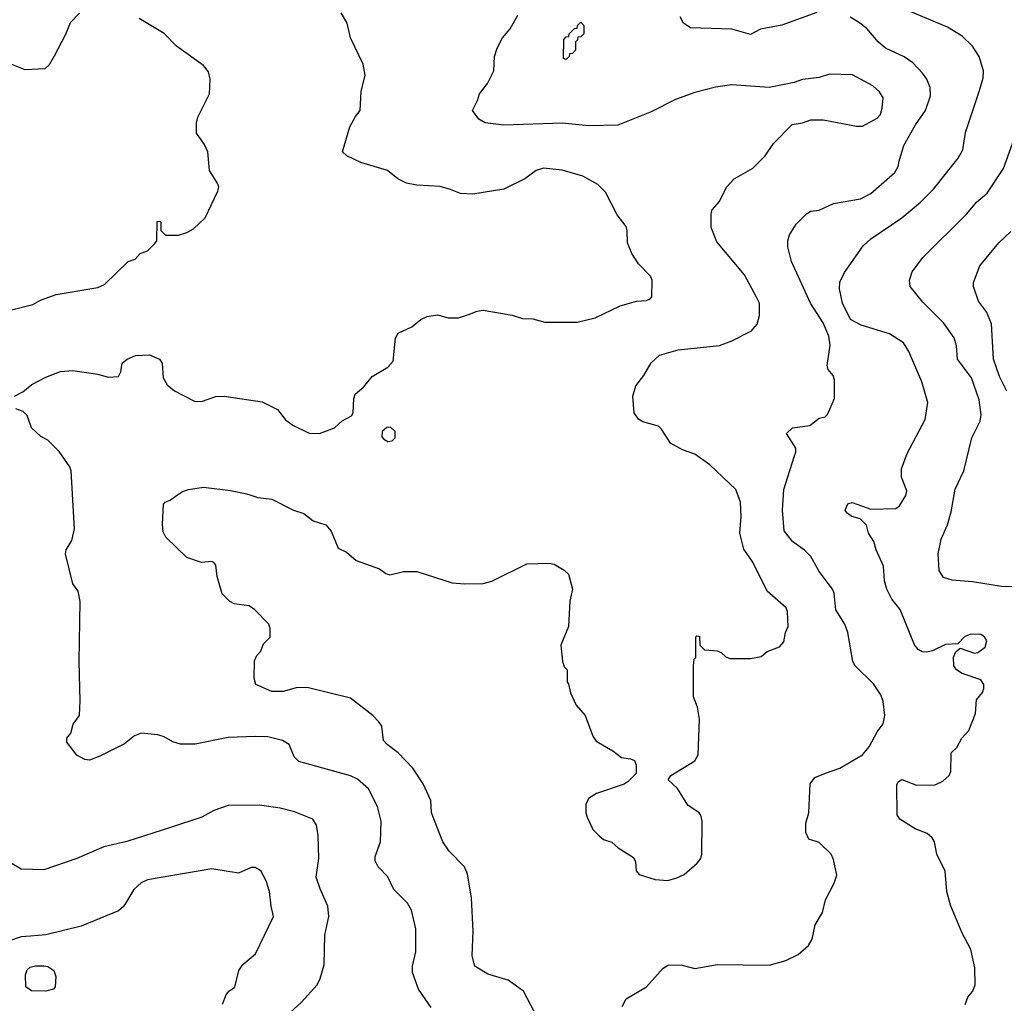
# Model space of a CAD drawing. Extents: x 997026 to 1115308, y 536381 to 619039.
# Tile 444 of 484: x 1105309 to 1110059, y 553376 to 558122. Entities that reach past the tile are written whole.
import ezdxf

# ---------------------------------------------------------------- set-up
doc = ezdxf.new("R2010")
doc.units = 0

msp = doc.modelspace()

# ---------------------------------------------------------------- linework, layer by layer
at = {"layer": '0CON20XD'}
for points in [[(1105596.4, 558153.6), (1105552.5, 558107.5), (1105529.5, 558050.5), (1105474.2, 557945.8), (1105451.2, 557905), (1105430, 557885), (1105335, 557880), (1105215, 557929.2)], [(1107478.6, 556701.4), (1107515, 556716.2), (1107545, 556720), (1107685, 556696), (1107735, 556680), (1107785, 556678.8), (1107842.3, 556662.3), (1107997.7, 556662.3), (1108085, 556684), (1108205, 556742), (1108285, 556763.8), (1108333, 556767), (1108350, 556775), (1108357.5, 556785), (1108360, 556865), (1108352.5, 556885), (1108293.3, 556945), (1108262, 556995), (1108241.2, 557045), (1108240, 557105), (1108234, 557125), (1108190.3, 557180.3), (1108135, 557290), (1108097.6, 557327.6), (1108025, 557368), (1107925, 557397.1), (1107835, 557405.6), (1107800, 557395), (1107745, 557354.2), (1107645, 557304), (1107495, 557280), (1107435, 557284), (1107387, 557303), (1107337.7, 557317.7), (1107225, 557323.8), (1107175, 557334), (1107133.3, 557355), (1107083.3, 557395), (1106953.8, 557433.8), (1106886.7, 557465), (1106866.2, 557485), (1106902, 557605), (1106928, 557655), (1106951.2, 557685), (1106956.4, 557776.4), (1106975.8, 557855), (1106965, 557907.5), (1106904.2, 558035), (1106888, 558105), (1106860, 558155)], [(1107887.5, 555495), (1107935.8, 555465.8), (1107956.1, 555446.1), (1107976.2, 555375), (1107962.7, 555317.3), (1107956, 555195), (1107920, 555105), (1107927, 555027), (1107935, 555000), (1107950, 554985), (1107950, 554925), (1107957, 554917), (1107966.7, 554875), (1107993.8, 554815), (1108036.2, 554765), (1108074.2, 554665), (1108090.3, 554640.3), (1108170, 554595), (1108211.7, 554561.7), (1108256.1, 554556.1), (1108275, 554547.5), (1108282.5, 554525), (1108282.5, 554485), (1108244.1, 554445.9), (1108225, 554434), (1108092.1, 554387.9), (1108052.5, 554365), (1108040, 554335), (1108040, 554295), (1108046.7, 554275), (1108074.3, 554214.3), (1108105, 554183.8), (1108125, 554166.7), (1108165, 554153.3), (1108195.9, 554125.9), (1108269.5, 554079.5), (1108279.3, 554059.3), (1108282.5, 554015), (1108297.7, 553997.7), (1108375, 553973.1), (1108435, 553968.8), (1108478.6, 553981.4), (1108515, 553998), (1108577.2, 554052.8), (1108594.3, 554075), (1108599.4, 554095), (1108600.8, 554255), (1108594.2, 554284.2), (1108586.7, 554295), (1108531.7, 554331.7), (1108482.4, 554412.4), (1108437.5, 554455), (1108450, 554475), (1108565, 554546.2), (1108582.5, 554575), (1108587.9, 554747.9), (1108578, 554805), (1108560, 554855), (1108560, 555005), (1108563, 555037), (1108570, 555045), (1108570, 555145), (1108575, 555150), (1108588.3, 555148.3), (1108590, 555105), (1108612.5, 555082.5), (1108675, 555077.5), (1108695, 555067.5), (1108715, 555047.5), (1108735, 555040), (1108835, 555040), (1108885, 555050), (1108915, 555073.3), (1108973.9, 555096.1), (1108995, 555120), (1109003.3, 555165), (1109015.9, 555194.1), (1109012.5, 555265), (1109005.8, 555285), (1108914.5, 555364.5), (1108845.4, 555505.4), (1108802, 555568), (1108782.5, 555645), (1108790, 555725), (1108785.6, 555795), (1108762.9, 555855), (1108638, 555975), (1108565, 556025.6), (1108507, 556047), (1108448.3, 556078.3), (1108405, 556146.7), (1108390.3, 556160.3), (1108315, 556182.5), (1108293.8, 556195), (1108272.9, 556225), (1108267.1, 556305), (1108280.8, 556355), (1108319.2, 556405), (1108355, 556466.2), (1108395, 556502.9), (1108485, 556530), (1108685, 556550), (1108745, 556572.5), (1108839.1, 556620.9), (1108866.8, 556653.2), (1108877.5, 556695), (1108877.1, 556755), (1108863.8, 556783.8), (1108805, 556891.2), (1108671.2, 557051.2), (1108645, 557120), (1108643.8, 557185), (1108650, 557205), (1108684.1, 557245.9), (1108718, 557315), (1108755, 557354), (1108845, 557406), (1108904.5, 557465.5), (1108944.5, 557525.5), (1109035, 557616), (1109085, 557624), (1109125, 557638.8), (1109185, 557640), (1109345, 557608.6), (1109375, 557609.2), (1109445, 557646.7), (1109461.2, 557665), (1109470, 557695), (1109473.8, 557745), (1109456.2, 557775), (1109425, 557804), (1109325.7, 557855.7), (1109215, 557860), (1109165, 557844), (1109085, 557833.8), (1109045, 557820), (1108925, 557795.7), (1108745, 557808.9), (1108665, 557796.5), (1108565, 557770.5), (1108473.1, 557736.9), (1108355, 557678.1), (1108195, 557613.1), (1108055, 557609.5), (1107925, 557622.9), (1107645, 557613.1), (1107555, 557624), (1107523, 557643), (1107493.3, 557685), (1107517.7, 557732.3), (1107526.7, 557765), (1107566.2, 557815), (1107596, 557875), (1107600, 557945), (1107612, 557985), (1107638, 558035), (1107675, 558078.8), (1107712, 558145)], [(1109155, 558157.1), (1108985, 558095.8), (1108882.7, 558077.3), (1108835, 558051.2), (1108745, 558076.2), (1108545, 558082.9), (1108511.2, 558105), (1108495.7, 558135.7)], [(1109869.3, 553370.7), (1109882.9, 553405), (1109907.5, 553435), (1109917.5, 553465), (1109917, 553547), (1109897.5, 553635), (1109855.7, 553715), (1109799.2, 553849.2), (1109781.2, 553915), (1109774.1, 554014.1), (1109734, 554095), (1109721.2, 554155), (1109711.2, 554175), (1109686.7, 554195), (1109628.7, 554218.7), (1109555, 554264), (1109541.2, 554285), (1109540.5, 554429.5), (1109546.7, 554445), (1109565, 554456.2), (1109635, 554429.2), (1109725, 554430.8), (1109762.3, 554447.7), (1109792.5, 554475), (1109800, 554495), (1109802.5, 554585), (1109829.3, 554610.7), (1109853.3, 554655), (1109887.5, 554692.5), (1109920, 554775), (1109925, 554840), (1109953.6, 554876.4), (1109960, 554895), (1109960, 554915), (1109945, 554936.2), (1109855, 554968.1), (1109827.5, 554985), (1109815.7, 555005), (1109814.3, 555045.7), (1109825, 555072.5), (1109845, 555090), (1109915, 555066.2), (1109931.7, 555068.3), (1109966.7, 555095), (1109973.8, 555125), (1109963.9, 555143.9), (1109945.9, 555155.9), (1109895, 555156.7), (1109867.5, 555145), (1109835, 555110), (1109775, 555107.1), (1109712.5, 555077.5), (1109685, 555070), (1109662.6, 555072.6), (1109643, 555083), (1109625.4, 555105.4), (1109556.3, 555276.3), (1109516.8, 555326.8), (1109492, 555375), (1109480, 555415), (1109476, 555485), (1109440, 555565), (1109430, 555605), (1109404.1, 555644.1), (1109393.6, 555683.6), (1109363.6, 555713.6), (1109322.5, 555725), (1109300.5, 555740.5), (1109291.2, 555755), (1109304.1, 555785.9), (1109325, 555793.3), (1109415, 555760), (1109535, 555763.3), (1109553, 555777), (1109583.6, 555826.4), (1109588.3, 555848.3), (1109563.3, 555915), (1109563.3, 555955), (1109590.5, 556029.5), (1109676.6, 556193.4), (1109689.2, 556275), (1109661.4, 556375), (1109598.3, 556521.7), (1109572.6, 556562.6), (1109505, 556606.7), (1109368.5, 556648.5), (1109316.2, 556676.2), (1109278.2, 556755), (1109263.4, 556823.4), (1109264.8, 556855.2), (1109287.1, 556902.9), (1109378.1, 557031.9), (1109415, 557065.6), (1109565, 557166.9), (1109655, 557241.9), (1109716.9, 557305), (1109836.1, 557453.9), (1109858.1, 557495), (1109871.7, 557578.3), (1109939.7, 557780.3), (1109957.4, 557842.6), (1109957.8, 557875), (1109938.1, 557945), (1109905.4, 557995.4), (1109855, 558042.9), (1109785, 558086.7), (1109585, 558170)], [(1105265, 556720), (1105372.3, 556747.7), (1105408.3, 556768.3), (1105485, 556796.2), (1105685, 556830.8), (1105717.5, 556845), (1105832.5, 556955), (1105865, 556967.5), (1105890, 556995), (1105925, 557007.5), (1105959.3, 557040.7), (1105970, 557055), (1105971.7, 557148.3), (1105985, 557150), (1105990, 557145), (1105990, 557105), (1106012.5, 557082.5), (1106075, 557082), (1106114.2, 557095.8), (1106147.5, 557112.5), (1106204.1, 557165.9), (1106263.8, 557295), (1106268.8, 557315), (1106265, 557330), (1106224, 557395), (1106216, 557485), (1106199.7, 557519.7), (1106161.2, 557575), (1106161.2, 557625), (1106168.3, 557651.7), (1106224.4, 557765), (1106227.1, 557835), (1106220.3, 557870.3), (1106195, 557902), (1106065, 557994), (1106005.6, 558055.6), (1105885, 558128.6)], [(1107945, 557930), (1107932.5, 557935), (1107933, 558027), (1107945, 558040), (1107958.3, 558041.7), (1107960, 558055), (1107985, 558080), (1107998.3, 558081.7), (1108000, 558095), (1108015, 558110), (1108030, 558095), (1108030, 558055), (1108015, 558040), (1108001.7, 558038.3), (1108000, 558025), (1107990, 558015), (1107990, 557975), (1107975, 557960), (1107961.7, 557958.3), (1107960, 557945), (1107945, 557930)], [(1108215, 553360), (1108235, 553397.5), (1108332.5, 553455), (1108413.3, 553545), (1108438.3, 553561.7), (1108505, 553560), (1108565, 553544.2), (1108675, 553562.5), (1108925, 553560.6), (1109005, 553582.5), (1109065, 553612), (1109114.5, 553655.5), (1109131.9, 553685), (1109145.6, 553755), (1109182, 553815), (1109196.2, 553875), (1109238, 553955), (1109250, 553995), (1109235, 554070), (1109223.3, 554095), (1109165, 554152.5), (1109115, 554167.5), (1109100.5, 554200.5), (1109101.2, 554245), (1109116.2, 554295), (1109122, 554435), (1109144.6, 554465.4), (1109196.9, 554486.9), (1109265, 554511.1), (1109375, 554575.6), (1109406.8, 554613.2), (1109444.7, 554685.3), (1109475, 554724.2), (1109482.7, 554765), (1109475, 554832.5), (1109463.1, 554865), (1109427.8, 554917.8), (1109340, 555005), (1109328, 555025), (1109304.3, 555165), (1109289.4, 555205), (1109245.7, 555275), (1109238.1, 555355), (1109229.4, 555375), (1109165, 555460), (1109125, 555532), (1109095, 555562.5), (1109037.5, 555605), (1108996.6, 555656.6), (1108988.2, 555755), (1108994.5, 555855), (1109045, 556012.5), (1109053.8, 556035), (1109053.3, 556055), (1109007.5, 556125), (1109036.4, 556153.6), (1109120, 556165), (1109165, 556200), (1109195, 556206.7), (1109205, 556216.7), (1109240, 556295), (1109240, 556385), (1109232.5, 556405), (1109208.8, 556435), (1109204.2, 556454.2), (1109218.3, 556551.7), (1109212.5, 556595), (1109185, 556660), (1109124.4, 556755), (1109031.9, 556955), (1109014.2, 557025.8), (1109014.3, 557055.7), (1109022.5, 557085), (1109054, 557135), (1109105, 557186), (1109125, 557198), (1109165, 557204), (1109235, 557236), (1109365, 557258.1), (1109415, 557283.3), (1109530.6, 557385), (1109546.4, 557413.6), (1109550.9, 557439.1), (1109573.3, 557515), (1109630, 557615), (1109678.9, 557685), (1109703.1, 557755), (1109700.8, 557795), (1109684.2, 557835), (1109664.3, 557865), (1109617.1, 557915), (1109575, 557942.5), (1109485, 557984.4), (1109450, 558015), (1109395, 558080), (1109355, 558110.6), (1109315, 558134.4)], [(1110120, 555385), (1110045, 555387.1), (1109905, 555410.6), (1109807.3, 555417.3), (1109765, 555430.8), (1109744.6, 555464.6), (1109740, 555545), (1109754.6, 555615.4), (1109784.7, 555685.3), (1109802.6, 555747.4), (1109822.4, 555857.6), (1109863.1, 555945), (1109901.3, 556105), (1109942.1, 556185), (1109947.7, 556215), (1109937.4, 556287.4), (1109900, 556395), (1109832.5, 556485), (1109828.6, 556548.6), (1109816.5, 556586.5), (1109765, 556660), (1109665, 556760), (1109604, 556835), (1109601.2, 556865), (1109614.3, 556905.7), (1109665.8, 556975), (1109878.6, 557185), (1109925, 557241.4), (1109975.6, 557285), (1110054.3, 557405), (1110127.8, 557605)], [(1110070.2, 556330.2), (1110035, 556400), (1110006.5, 556485), (1109996.5, 556655), (1109972.6, 556712.6), (1109934.3, 556765), (1109910, 556835), (1109910, 556855), (1109940.8, 556935), (1110032.9, 557045), (1110090.2, 557099.8)], [(1105283.6, 556306.4), (1105323.6, 556326.4), (1105367.7, 556362.3), (1105435, 556398), (1105505, 556425.6), (1105565, 556429.1), (1105685, 556412.5), (1105735, 556397.5), (1105785, 556400), (1105797, 556423), (1105803.3, 556465), (1105826.7, 556485), (1105867.8, 556502.2), (1105935, 556505.8), (1105982.5, 556485), (1105996.2, 556465), (1106001.2, 556395), (1106020.9, 556360.9), (1106055, 556332), (1106152.3, 556282.3), (1106185, 556280), (1106255, 556304.2), (1106295, 556305.8), (1106477.9, 556277.9), (1106551.7, 556241.7), (1106591.3, 556191.3), (1106625.8, 556165.8), (1106705, 556128), (1106755, 556126.2), (1106827.5, 556152.5), (1106865, 556186.7), (1106909.3, 556210.7), (1106917.5, 556225), (1106920, 556295), (1106927.5, 556315), (1106969.7, 556350.3), (1107008.8, 556401.2), (1107084.1, 556445.9), (1107110, 556475), (1107121.2, 556585), (1107135, 556610), (1107199.7, 556640.3), (1107243.3, 556675), (1107275, 556690.8), (1107325, 556698), (1107375, 556683.8), (1107425, 556683.8), (1107478.6, 556701.4)], [(1107293.8, 553355), (1107233.3, 553445), (1107203.8, 553525), (1107203.8, 553555), (1107220, 553625), (1107220, 553735), (1107198.8, 553825), (1107179.5, 553859.5), (1107113.3, 553925), (1107085, 553986.7), (1107038.8, 554035), (1107024.2, 554064.2), (1107024.1, 554084.1), (1107050, 554155), (1107051.9, 554255), (1107035.6, 554325), (1106991.1, 554411.1), (1106937.9, 554457.9), (1106905, 554473.5), (1106655, 554542.9), (1106632.9, 554565), (1106608.8, 554625), (1106576.7, 554645), (1106505, 554661.5), (1106445, 554663.8), (1106315, 554658.2), (1106155, 554627.1), (1106085, 554627.1), (1106047, 554637), (1106005, 554662.5), (1105975, 554671.4), (1105895, 554680), (1105862.7, 554667.3), (1105815, 554628.8), (1105695, 554568.8), (1105645, 554550), (1105622.7, 554552.7), (1105584.2, 554574.2), (1105536.2, 554636.2), (1105536.7, 554655), (1105555, 554680), (1105566.4, 554723.6), (1105597.5, 554765), (1105601.2, 554835), (1105596.2, 555025), (1105600, 555315), (1105590, 555365), (1105565, 555400), (1105529.2, 555545), (1105532.5, 555565), (1105560.6, 555609.4), (1105573.5, 555665), (1105556.7, 555945), (1105550, 555965), (1105499.1, 556039.1), (1105445, 556093.8), (1105410.8, 556110.8), (1105365, 556152.5), (1105345, 556212.5), (1105325, 556232.5), (1105290, 556245)], [(1107085, 556087.5), (1107105, 556090), (1107120, 556105), (1107120, 556135), (1107097, 556157), (1107080, 556155), (1107057.5, 556135), (1107055, 556110), (1107065, 556097.5), (1107085, 556087.5)], [(1107827.5, 553265), (1107738.8, 553435), (1107665, 553488), (1107567, 553517), (1107504, 553555), (1107491.9, 553605), (1107496.5, 553723.5), (1107488.1, 553885), (1107469.6, 553999.6), (1107454.3, 554035), (1107380.6, 554110.6), (1107350.6, 554155), (1107295.8, 554295), (1107291.4, 554355), (1107254.5, 554434.5), (1107205, 554510.8), (1107134.3, 554585), (1107080.8, 554625), (1107064.5, 554644.5), (1107056.1, 554713.9), (1107042, 554735), (1107012, 554765), (1106905, 554848), (1106695, 554900), (1106642.3, 554897.7), (1106579.5, 554880.5), (1106525, 554881.2), (1106447.5, 554915), (1106440, 554945), (1106440.7, 555029.3), (1106452.5, 555055), (1106472.5, 555075), (1106485, 555110), (1106517, 555143), (1106516.7, 555185), (1106510, 555205), (1106442.5, 555275), (1106415, 555293.3), (1106344.1, 555304.1), (1106322.5, 555315), (1106285, 555352.5), (1106261.2, 555435), (1106255, 555490), (1106245, 555502.5), (1106235, 555507.5), (1106185, 555503.8), (1106115, 555526.7), (1106013.3, 555625), (1106000.7, 555650.7), (1105997, 555687), (1106002.5, 555785), (1106010, 555795), (1106035, 555803.3), (1106065, 555826.2), (1106094.3, 555845.7), (1106122.5, 555855), (1106195, 555867.1), (1106325, 555850), (1106405, 555834.2), (1106457, 555817), (1106525, 555808.6), (1106630, 555755), (1106679.1, 555739.1), (1106725, 555704), (1106785.7, 555685.7), (1106812, 555655), (1106845, 555572.5), (1106885, 555553.3), (1106932.5, 555512.5), (1107045, 555473.3), (1107075, 555450), (1107093.6, 555443.6), (1107160.5, 555459.5), (1107225, 555460), (1107395, 555405.8), (1107455, 555400), (1107545, 555402.5), (1107586.8, 555413.2), (1107755, 555496), (1107865, 555500), (1107887.5, 555495)], [(1106575, 553296.7), (1106668.3, 553381.7), (1106743.3, 553465), (1106758.8, 553495), (1106777.7, 553562.3), (1106780, 553705), (1106800.8, 553795), (1106796, 553845), (1106757.9, 553927.9), (1106739.4, 553985), (1106751.8, 554075), (1106748.1, 554185), (1106740, 554235), (1106723.3, 554265), (1106635, 554300), (1106565, 554317.1), (1106465, 554332.9), (1106315, 554330.6), (1106245, 554307.1), (1106186.7, 554275), (1106035.5, 554224.5), (1105825, 554157.1), (1105715, 554131.4), (1105584.4, 554075.6), (1105425, 554020), (1105315, 554024), (1105264.1, 554054.1)], [(1106287.7, 553372.3), (1106305, 553417.5), (1106317.5, 553435), (1106346.7, 553453.3), (1106366.2, 553535), (1106385, 553563.8), (1106446, 553615), (1106533.8, 553795), (1106521.2, 553845), (1106513.8, 553915), (1106497.3, 553967.3), (1106471.2, 554015), (1106445, 554032), (1106425, 554032), (1106365, 554004), (1106235, 554024.3), (1105925, 553971.4), (1105895, 553956.9), (1105859.4, 553925), (1105810.6, 553845), (1105785, 553821.9), (1105605, 553747.5), (1105435, 553707.1), (1105360.5, 553700.5), (1105315, 553696), (1105255, 553676.2)], [(1105435, 553434.5), (1105365, 553436.9), (1105338, 553455), (1105337.3, 553512.7), (1105345, 553537.5), (1105359.5, 553550.5), (1105385, 553557.5), (1105425, 553557.1), (1105445, 553554.2), (1105473.8, 553535), (1105483.8, 553505), (1105480, 553455), (1105472.5, 553445), (1105435, 553434.5)]]:
    msp.add_lwpolyline(points, dxfattribs=at)

doc.saveas('drawing.dxf')
